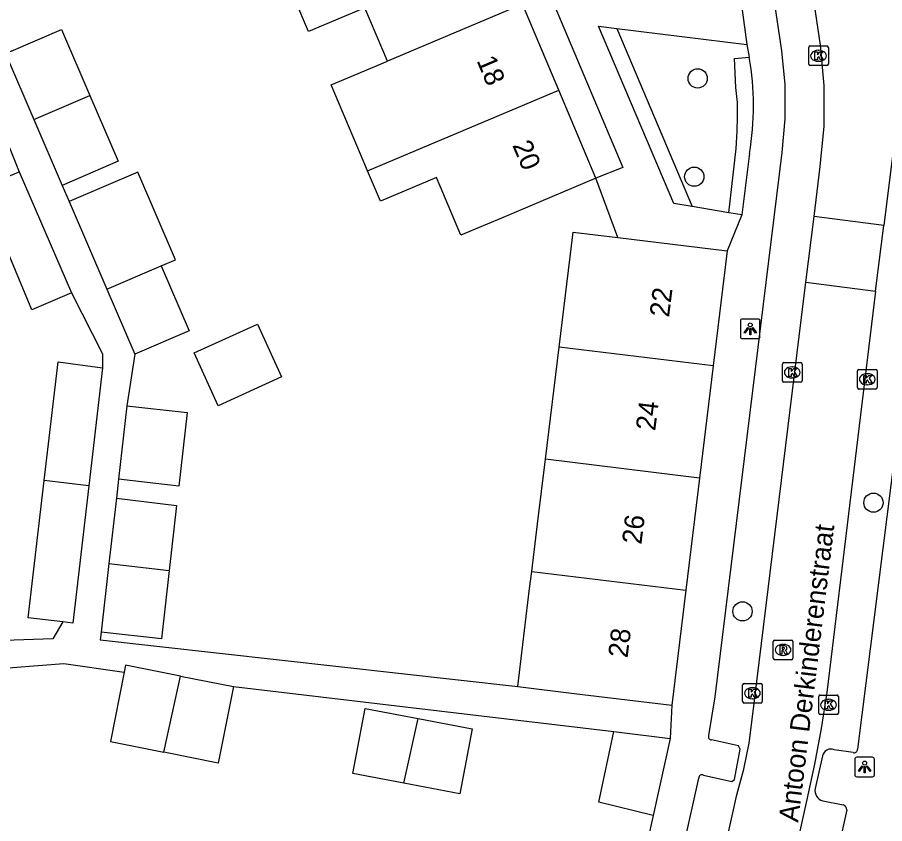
# Model space of a CAD drawing. Extents: x 162172 to 163187, y 382874 to 383684.
# Drawn here: x 162745.12 to 162789.24, y 383180.96 to 383222 of the extents above; entities that cross this region are included whole.
import ezdxf

# ---------------------------------------------------------------- set-up
doc = ezdxf.new("R2010")
doc.units = 0
for name, color, linetype in [('IMGEO_Boom', 7, 'Continuous'), ('IMGEO_Haag', 7, 'Continuous'), ('IMGEO_Kolk', 7, 'Continuous'), ('IMGEO_Lichtpunt', 7, 'Continuous'), ('IMGEO_Muur', 7, 'Continuous'), ('IMGEO_Openbare_ruimte_label', 7, 'Continuous'), ('IMGEO_Pand', 7, 'Continuous'), ('IMGEO_Pand_nummerreeks', 7, 'Continuous'), ('IMGEO_Rijbaan_lokaal_open', 7, 'Continuous'), ('IMGEO_Rioolput', 7, 'Continuous'), ('IMGEO_Voetpad_open', 7, 'Continuous')]:
    doc.layers.add(name, color=color, linetype=linetype)

msp = doc.modelspace()

# ---------------------------------------------------------------- linework, layer by layer
at = {"layer": 'IMGEO_Boom'}
for centre in [(162779.732, 383218.895), (162779.557, 383213.891), (162788.671, 383197.299), (162782.011, 383191.766)]:
    msp.add_circle(centre, 0.489, dxfattribs=at)
at = {"layer": 'IMGEO_Haag'}
for points in [[(162775.62, 383221.441), (162779.445, 383212.371)], [(162781.323, 383212.059), (162781.696, 383215.331), (162781.737, 383216.215), (162781.758, 383216.935), (162781.758, 383217.675), (162781.67, 383218.433), (162781.612, 383219.909), (162782.356, 383219.98)]]:
    msp.add_lwpolyline(points, dxfattribs=at)
at = {"layer": 'IMGEO_Kolk'}
for p, q in [((162785.378, 383219.619), (162785.378, 383220.471)), ((162785.453, 383220.545), (162786.305, 383220.545)), ((162785.866, 383220.325), (162785.891, 383220.325)), ((162786.379, 383220.471), (162786.379, 383219.619)), ((162786.305, 383219.545), (162785.453, 383219.545)), ((162785.889, 383219.765), (162785.864, 383219.765)), ((162784.117, 383204.43), (162784.969, 383204.43)), ((162784.042, 383203.504), (162784.042, 383204.356)), ((162784.53, 383204.21), (162784.555, 383204.21)), ((162785.043, 383204.356), (162785.043, 383203.504)), ((162787.858, 383203.155), (162787.858, 383204.007)), ((162787.933, 383204.081), (162788.785, 383204.081)), ((162788.859, 383204.007), (162788.859, 383203.155)), ((162784.553, 383203.65), (162784.528, 383203.65)), ((162788.346, 383203.861), (162788.371, 383203.861)), ((162784.969, 383203.43), (162784.117, 383203.43)), ((162788.369, 383203.301), (162788.344, 383203.301)), ((162788.785, 383203.081), (162787.933, 383203.081)), ((162782.089, 383188.101), (162782.941, 383188.101)), ((162782.014, 383187.175), (162782.014, 383188.027)), ((162782.502, 383187.881), (162782.527, 383187.881)), ((162783.015, 383188.027), (162783.015, 383187.175)), ((162782.525, 383187.321), (162782.5, 383187.321)), ((162785.887, 383186.584), (162785.887, 383187.436)), ((162785.962, 383187.51), (162786.814, 383187.51)), ((162786.375, 383187.29), (162786.4, 383187.29)), ((162786.888, 383187.436), (162786.888, 383186.584)), ((162782.941, 383187.101), (162782.089, 383187.101)), ((162786.814, 383186.51), (162785.962, 383186.51)), ((162786.398, 383186.73), (162786.373, 383186.73))]:
    msp.add_line(p, q, dxfattribs=at)
for points in [[(162785.378, 383219.619), (162785.378, 383220.471)], [(162785.453, 383220.545), (162786.305, 383220.545)], [(162786.379, 383220.471), (162786.379, 383219.619)], [(162785.699, 383220.245), (162785.822, 383220.245), (162785.822, 383220.094), (162785.952, 383220.245), (162786.116, 383220.245), (162785.97, 383220.094), (162786.123, 383219.845), (162785.971, 383219.845), (162785.886, 383220.009), (162785.822, 383219.942), (162785.822, 383219.845), (162785.699, 383219.845), (162785.699, 383220.245)], [(162786.305, 383219.545), (162785.453, 383219.545)], [(162784.117, 383204.43), (162784.969, 383204.43)], [(162784.042, 383203.504), (162784.042, 383204.356)], [(162784.363, 383204.13), (162784.486, 383204.13), (162784.486, 383203.979), (162784.616, 383204.13), (162784.78, 383204.13), (162784.634, 383203.979), (162784.787, 383203.73), (162784.635, 383203.73), (162784.55, 383203.894), (162784.486, 383203.827), (162784.486, 383203.73), (162784.363, 383203.73), (162784.363, 383204.13)], [(162785.043, 383204.356), (162785.043, 383203.504)], [(162787.858, 383203.155), (162787.858, 383204.007)], [(162787.933, 383204.081), (162788.785, 383204.081)], [(162788.859, 383204.007), (162788.859, 383203.155)], [(162788.179, 383203.781), (162788.302, 383203.781), (162788.302, 383203.63), (162788.432, 383203.781), (162788.596, 383203.781), (162788.45, 383203.63), (162788.603, 383203.381), (162788.451, 383203.381), (162788.366, 383203.545), (162788.302, 383203.478), (162788.302, 383203.381), (162788.179, 383203.381), (162788.179, 383203.781)], [(162784.969, 383203.43), (162784.117, 383203.43)], [(162788.785, 383203.081), (162787.933, 383203.081)], [(162782.089, 383188.101), (162782.941, 383188.101)], [(162782.014, 383187.175), (162782.014, 383188.027)], [(162782.335, 383187.801), (162782.458, 383187.801), (162782.458, 383187.65), (162782.588, 383187.801), (162782.752, 383187.801), (162782.606, 383187.65), (162782.759, 383187.401), (162782.607, 383187.401), (162782.522, 383187.565), (162782.458, 383187.498), (162782.458, 383187.401), (162782.335, 383187.401), (162782.335, 383187.801)], [(162783.015, 383188.027), (162783.015, 383187.175)], [(162785.887, 383186.584), (162785.887, 383187.436)], [(162785.962, 383187.51), (162786.814, 383187.51)], [(162786.208, 383187.21), (162786.331, 383187.21), (162786.331, 383187.059), (162786.461, 383187.21), (162786.625, 383187.21), (162786.479, 383187.059), (162786.632, 383186.81), (162786.48, 383186.81), (162786.395, 383186.974), (162786.331, 383186.907), (162786.331, 383186.81), (162786.208, 383186.81), (162786.208, 383187.21)], [(162786.888, 383187.436), (162786.888, 383186.584)], [(162782.941, 383187.101), (162782.089, 383187.101)], [(162786.814, 383186.51), (162785.962, 383186.51)]]:
    msp.add_lwpolyline(points, dxfattribs=at)
for centre, start, end in [((162785.455, 383220.469), 91.552, 178.448), ((162785.455, 383220.469), 91.552, 178.448), ((162786.303, 383220.469), 1.552, 88.448), ((162786.303, 383220.469), 1.552, 88.448), ((162785.455, 383219.621), 181.552, 268.448), ((162785.455, 383219.621), 181.552, 268.448), ((162786.303, 383219.621), 271.552, 358.448), ((162786.303, 383219.621), 271.552, 358.448), ((162784.119, 383204.354), 91.552, 178.448), ((162784.119, 383204.354), 91.552, 178.448), ((162784.967, 383204.354), 1.552, 88.448), ((162784.967, 383204.354), 1.552, 88.448), ((162787.935, 383204.005), 91.552, 178.448), ((162787.935, 383204.005), 91.552, 178.448), ((162788.783, 383204.005), 1.552, 88.448), ((162788.783, 383204.005), 1.552, 88.448), ((162784.119, 383203.506), 181.552, 268.448), ((162784.119, 383203.506), 181.552, 268.448), ((162784.967, 383203.506), 271.552, 358.448), ((162784.967, 383203.506), 271.552, 358.448), ((162787.935, 383203.157), 181.552, 268.448), ((162787.935, 383203.157), 181.552, 268.448), ((162788.783, 383203.157), 271.552, 358.448), ((162788.783, 383203.157), 271.552, 358.448), ((162782.091, 383188.025), 91.552, 178.448), ((162782.091, 383188.025), 91.552, 178.448), ((162782.939, 383188.025), 1.552, 88.448), ((162782.939, 383188.025), 1.552, 88.448), ((162785.964, 383187.434), 91.552, 178.448), ((162785.964, 383187.434), 91.552, 178.448), ((162786.812, 383187.434), 1.552, 88.448), ((162786.812, 383187.434), 1.552, 88.448), ((162782.091, 383187.177), 181.552, 268.448), ((162782.091, 383187.177), 181.552, 268.448), ((162782.939, 383187.177), 271.552, 358.448), ((162782.939, 383187.177), 271.552, 358.448), ((162785.964, 383186.586), 181.552, 268.448), ((162785.964, 383186.586), 181.552, 268.448), ((162786.812, 383186.586), 271.552, 358.448), ((162786.812, 383186.586), 271.552, 358.448)]:
    msp.add_arc(centre, 0.0765, start, end, dxfattribs=at)
for centre, major_axis, ratio, start_param, end_param in [((162785.865, 383220.045), (-0.387, 0.002), 0.722429, 4.712389, 7.853982), ((162785.89, 383220.045), (-0.39, 0.002), 0.717154, 1.570796, 4.712389), ((162784.529, 383203.93), (-0.387, 0.002), 0.722429, 4.712389, 7.853982), ((162784.554, 383203.93), (-0.39, 0.002), 0.717154, 1.570796, 4.712389), ((162788.345, 383203.581), (-0.387, 0.002), 0.722429, 4.712389, 7.853982), ((162788.37, 383203.581), (-0.39, 0.002), 0.717154, 1.570796, 4.712389), ((162782.501, 383187.601), (-0.387, 0.002), 0.722429, 4.712389, 7.853982), ((162782.526, 383187.601), (-0.39, 0.002), 0.717154, 1.570796, 4.712389), ((162786.374, 383187.01), (-0.387, 0.002), 0.722429, 4.712389, 7.853982), ((162786.399, 383187.01), (-0.39, 0.002), 0.717154, 1.570796, 4.712389)]:
    msp.add_ellipse(centre, major_axis=major_axis, ratio=ratio, start_param=start_param, end_param=end_param, dxfattribs=at)
at = {"layer": 'IMGEO_Lichtpunt'}
for p, q in [((162782.807, 383206.645), (162781.999, 383206.645)), ((162782.807, 383206.645), (162781.999, 383206.645)), ((162781.905, 383206.55), (162781.905, 383205.743)), ((162781.905, 383206.55), (162781.905, 383205.743)), ((162782.901, 383205.743), (162782.901, 383206.55)), ((162782.901, 383205.743), (162782.901, 383206.55)), ((162781.999, 383205.649), (162782.807, 383205.649)), ((162781.999, 383205.649), (162782.807, 383205.649)), ((162787.726, 383184.248), (162787.726, 383183.441)), ((162787.726, 383184.248), (162787.726, 383183.441)), ((162788.628, 383184.343), (162787.82, 383184.343)), ((162788.628, 383184.343), (162787.82, 383184.343)), ((162788.722, 383183.441), (162788.722, 383184.248)), ((162788.722, 383183.441), (162788.722, 383184.248)), ((162787.82, 383183.347), (162788.628, 383183.347)), ((162787.82, 383183.347), (162788.628, 383183.347))]:
    msp.add_line(p, q, dxfattribs=at)
for points in [[(162782.279, 383206.214), (162782.318, 383206.186), (162782.13, 383205.924), (162782.092, 383205.951), (162782.279, 383206.214)], [(162782.491, 383206.186), (162782.529, 383206.213), (162782.716, 383205.951), (162782.677, 383205.923), (162782.491, 383206.186)], [(162782.381, 383206.166), (162782.428, 383206.166), (162782.428, 383205.844), (162782.381, 383205.844), (162782.381, 383206.166)], [(162788.1, 383183.912), (162788.139, 383183.884), (162787.951, 383183.622), (162787.913, 383183.649), (162788.1, 383183.912)], [(162788.202, 383183.864), (162788.249, 383183.864), (162788.249, 383183.542), (162788.202, 383183.542), (162788.202, 383183.864)], [(162788.312, 383183.884), (162788.35, 383183.911), (162788.537, 383183.649), (162788.498, 383183.621), (162788.312, 383183.884)]]:
    msp.add_lwpolyline(points, dxfattribs=at)
for centre in [(162782.404, 383206.348), (162788.225, 383184.046)]:
    msp.add_circle(centre, 0.0994, dxfattribs=at)
for centre, start, end in [((162781.999, 383206.55), 90, 180), ((162781.999, 383206.55), 90, 180), ((162782.807, 383206.55), 0, 90), ((162782.807, 383206.55), 0, 90), ((162781.999, 383205.743), 180, 270), ((162781.999, 383205.743), 180, 270), ((162782.807, 383205.743), 270, 0), ((162782.807, 383205.743), 270, 360), ((162787.82, 383184.248), 90, 180), ((162787.82, 383184.248), 90, 180), ((162788.628, 383184.248), 0, 90), ((162788.628, 383184.248), 0, 90), ((162787.82, 383183.441), 180, 270), ((162787.82, 383183.441), 180, 270), ((162788.628, 383183.441), 270, 0), ((162788.628, 383183.441), 270, 360)]:
    msp.add_arc(centre, 0.0946, start, end, dxfattribs=at)
at = {"layer": 'IMGEO_Muur'}
msp.add_lwpolyline([(162777.468, 383181.385), (162775.742, 383173.645)], dxfattribs=at)
at = {"layer": 'IMGEO_Pand'}
for points in [[(162763.948, 383219.768), (162762.796, 383222.492), (162759.932, 383221.282), (162759.237, 383222.925)], [(162770.823, 383222.671), (162763.948, 383219.768)], [(162772.666, 383218.303), (162770.823, 383222.671)], [(162744.803, 383220.277), (162747.375, 383221.382), (162748.816, 383218.028)], [(162742.888, 383219.93), (162745.219, 383214.146)], [(162744.803, 383220.277), (162744.527, 383220.158), (162745.968, 383216.805)], [(162762.934, 383214.195), (162762.579, 383215.033), (162761.087, 383218.56), (162763.948, 383219.768)], [(162762.934, 383214.195), (162772.666, 383218.303)], [(162774.558, 383213.819), (162772.666, 383218.303)], [(162745.968, 383216.805), (162748.816, 383218.028)], [(162748.816, 383218.028), (162750.257, 383214.675), (162747.409, 383213.451)], [(162745.968, 383216.805), (162747.409, 383213.451)], [(162743.256, 383213.329), (162745.219, 383214.146)], [(162745.219, 383214.146), (162747.881, 383207.989)], [(162752.435, 383209.352), (162753.17, 383209.668), (162751.255, 383214.124), (162747.764, 383212.624)], [(162774.558, 383213.819), (162769.953, 383211.874), (162767.69, 383210.918), (162766.447, 383213.857), (162763.588, 383212.649), (162762.934, 383214.195)], [(162747.881, 383207.989), (162745.855, 383207.114), (162743.256, 383213.329)], [(162747.764, 383212.624), (162749.678, 383208.168)], [(162772.685, 383205.214), (162773.398, 383211.071), (162775.662, 383210.795)], [(162775.662, 383210.795), (162781.226, 383210.118)], [(162781.226, 383210.118), (162780.513, 383204.262)], [(162749.678, 383208.168), (162752.435, 383209.352)], [(162752.435, 383209.352), (162753.856, 383206.045), (162751.1, 383204.86)], [(162749.678, 383208.168), (162751.1, 383204.86)], [(162757.342, 383206.392), (162758.565, 383203.703), (162755.333, 383202.234), (162754.11, 383204.924), (162757.342, 383206.392)], [(162771.99, 383199.507), (162772.685, 383205.214)], [(162780.513, 383204.262), (162772.685, 383205.214)], [(162746.483, 383198.435), (162747.203, 383204.474), (162749.46, 383204.166)], [(162749.46, 383204.166), (162748.758, 383198.165)], [(162780.513, 383204.262), (162779.819, 383198.555)], [(162750.697, 383202.237), (162753.764, 383201.896), (162753.337, 383198.136), (162750.271, 383198.499)], [(162750.697, 383202.237), (162750.271, 383198.499)], [(162771.287, 383193.8), (162771.59, 383196.217), (162771.99, 383199.507)], [(162779.819, 383198.555), (162771.99, 383199.507)], [(162747.44, 383191.232), (162745.678, 383191.442), (162746.483, 383198.435)], [(162748.758, 383198.165), (162746.483, 383198.435)], [(162779.819, 383198.555), (162779.124, 383192.847)], [(162748.758, 383198.165), (162747.94, 383191.173), (162747.44, 383191.232)], [(162750.16, 383197.526), (162749.782, 383194.198)], [(162750.16, 383197.526), (162753.226, 383197.163), (162752.848, 383193.843)], [(162749.782, 383194.198), (162749.384, 383190.706)], [(162752.848, 383193.843), (162752.452, 383190.365), (162749.384, 383190.706)], [(162749.782, 383194.198), (162752.848, 383193.843)], [(162770.575, 383187.945), (162771.181, 383192.928), (162771.287, 383193.8)], [(162771.287, 383193.8), (162779.124, 383192.847)], [(162779.124, 383192.847), (162778.411, 383186.991)], [(162753.429, 383188.474), (162750.629, 383189.031), (162750.559, 383188.678)], [(162750.559, 383188.678), (162749.854, 383185.136), (162752.572, 383184.595)], [(162752.572, 383184.595), (162753.429, 383188.474)], [(162753.429, 383188.474), (162756.112, 383187.941)], [(162756.112, 383187.941), (162755.338, 383184.046), (162752.572, 383184.595)], [(162770.575, 383187.945), (162773.448, 383187.595), (162778.411, 383186.991)], [(162764.783, 383183.016), (162762.193, 383183.508), (162762.822, 383186.821), (162765.511, 383186.311)], [(162765.511, 383186.311), (162768.254, 383185.79), (162767.626, 383182.477), (162764.783, 383183.016)], [(162764.783, 383183.016), (162765.511, 383186.311)], [(162777.468, 383181.385), (162774.71, 383182.053), (162775.468, 383185.655)], [(162775.468, 383185.655), (162778.336, 383185.296)], [(162778.336, 383185.296), (162777.468, 383181.385)]]:
    msp.add_lwpolyline(points, dxfattribs=at)
at = {"layer": 'IMGEO_Rijbaan_lokaal_open'}
for points in [[(162785.652, 383211.864), (162785.97, 383214.404), (162786.16, 383216.464), (162786.163, 383218.532), (162785.981, 383220.593), (162782.511, 383244.018)], [(162789.673, 383215.233), (162789.201, 383211.411)], [(162785.237, 383208.527), (162785.652, 383211.864)], [(162789.201, 383211.411), (162785.652, 383211.864)], [(162788.777, 383208.06), (162789.201, 383211.411)], [(162777.568, 383163.694), (162780.011, 383174.712), (162781.727, 383182.432), (162782.077, 383183.736), (162782.343, 383185.059), (162782.524, 383186.397), (162785.237, 383208.527)], [(162785.237, 383208.527), (162788.777, 383208.06)], [(162788.777, 383208.06), (162786.293, 383187.634), (162786.008, 383185.809), (162785.67, 383183.992), (162785.278, 383182.187), (162781.028, 383162.946)]]:
    msp.add_lwpolyline(points, dxfattribs=at)
at = {"layer": 'IMGEO_Rioolput'}
for p, q in [((162783.65, 383190.308), (162784.502, 383190.308)), ((162783.575, 383189.382), (162783.575, 383190.234)), ((162784.063, 383190.088), (162784.088, 383190.088)), ((162784.576, 383190.234), (162784.576, 383189.382)), ((162784.086, 383189.528), (162784.061, 383189.528)), ((162784.502, 383189.308), (162783.65, 383189.308))]:
    msp.add_line(p, q, dxfattribs=at)
for points in [[(162783.65, 383190.308), (162784.502, 383190.308)], [(162783.575, 383189.382), (162783.575, 383190.234)], [(162784.164, 383190.006), (162783.912, 383190.008), (162783.912, 383189.608)], [(162784.09, 383189.927), (162784.036, 383189.927), (162784.036, 383189.846)], [(162784.576, 383190.234), (162784.576, 383189.382)], [(162783.912, 383189.608), (162784.036, 383189.608), (162784.036, 383189.77), (162784.047, 383189.77)], [(162784.036, 383189.846), (162784.088, 383189.846)], [(162784.094, 383189.741), (162784.165, 383189.608), (162784.305, 383189.608), (162784.24, 383189.734)], [(162784.502, 383189.308), (162783.65, 383189.308)]]:
    msp.add_lwpolyline(points, dxfattribs=at)
for centre, radius, start, end in [((162783.652, 383190.232), 0.0765, 91.552, 178.448), ((162783.652, 383190.232), 0.0765, 91.552, 178.448), ((162784.5, 383190.232), 0.0765, 1.552, 88.448), ((162784.5, 383190.232), 0.0765, 1.552, 88.448), ((162784.096, 383189.831), 0.0964, 77.0061, 93.1865), ((162784.11, 383189.888), 0.0378, 276.6634, 79.6772), ((162784.163, 383189.896), 0.109, 350.3612, 89.416), ((162784.161, 383189.896), 0.112, 277.5842, 350.9817), ((162784.046, 383189.717), 0.0533, 26.0293, 88.6989), ((162784.072, 383190.035), 0.19, 274.7715, 282.9687), ((162784.145, 383189.681), 0.108, 29.5134, 73.7905), ((162783.652, 383189.384), 0.0765, 181.552, 268.448), ((162783.652, 383189.384), 0.0765, 181.552, 268.448), ((162784.5, 383189.384), 0.0765, 271.552, 358.448), ((162784.5, 383189.384), 0.0765, 271.552, 358.448)]:
    msp.add_arc(centre, radius, start, end, dxfattribs=at)
for centre, major_axis, ratio, start_param, end_param in [((162784.062, 383189.808), (-0.387, 0.002), 0.722429, 4.712389, 7.853982), ((162784.087, 383189.808), (-0.39, 0.002), 0.717154, 1.570796, 4.712389)]:
    msp.add_ellipse(centre, major_axis=major_axis, ratio=ratio, start_param=start_param, end_param=end_param, dxfattribs=at)
at = {"layer": 'IMGEO_Voetpad_open'}
for points in [[(162756.031, 383257.726), (162757.374, 383258.3), (162760.88, 383250), (162775.931, 383214.365), (162774.558, 383213.819)], [(162780.29, 383185.456), (162780.624, 383187.419), (162784.036, 383215.116), (162784.186, 383216.843), (162784.176, 383218.577), (162784.004, 383220.303), (162780.623, 383243.044)], [(162781.978, 383222.5), (162782.232, 383220.621)], [(162779.445, 383212.371), (162778.524, 383212.524), (162774.69, 383221.556), (162775.62, 383221.441)], [(162775.62, 383221.441), (162782.232, 383220.621)], [(162782.232, 383220.621), (162782.356, 383219.98)], [(162782.365, 383215.07), (162781.983, 383211.95)], [(162775.662, 383210.795), (162774.558, 383213.819)], [(162747.409, 383213.451), (162747.764, 383212.624)], [(162791.483, 383213.52), (162787.86, 383184.75)], [(162781.323, 383212.059), (162779.445, 383212.371)], [(162781.983, 383211.95), (162781.226, 383210.118)], [(162781.983, 383211.95), (162781.323, 383212.059)], [(162747.881, 383207.989), (162749.45, 383204.882), (162749.46, 383204.166)], [(162751.1, 383204.86), (162750.697, 383202.237)], [(162750.271, 383198.499), (162750.16, 383197.526)], [(162747.44, 383191.232), (162746.932, 383190.372), (162735.138, 383189.961)], [(162749.384, 383190.706), (162749.34, 383190.316), (162770.575, 383187.945)], [(162743.559, 383188.807), (162747.483, 383189.117), (162750.559, 383188.678)], [(162756.112, 383187.941), (162775.468, 383185.655)], [(162778.411, 383186.991), (162778.336, 383185.296)], [(162780.027, 383183.424), (162781.468, 383183.099), (162781.598, 383183.216), (162781.889, 383184.752), (162781.804, 383184.92), (162780.439, 383185.22)], [(162787.634, 383184.577), (162786.679, 383184.719)], [(162786.081, 383184.411), (162785.701, 383182.743)], [(162775.661, 383164.762), (162779.796, 383183.27)], [(162786.101, 383182.129), (162787.135, 383181.915)], [(162787.312, 383181.657), (162783.194, 383163.084)], [(162777.468, 383181.385), (162775.742, 383173.645)]]:
    msp.add_lwpolyline(points, dxfattribs=at)
for centre, radius, start, end in [((162767.887, 383217.498), 14.68, 350.4781, 9.7319), ((162780.456, 383185.396), 0.177, 160.1916, 264.3414), ((162786.501, 383184.331), 0.427, 65.303, 169.1985), ((162787.679, 383184.752), 0.181, 255.5116, 359.3555), ((162779.942, 383183.302), 0.149, 54.9991, 192.381), ((162786.232, 383182.652), 0.539, 170.2618, 255.9039), ((162787.082, 383181.689), 0.232, 352.0462, 76.8576)]:
    msp.add_arc(centre, radius, start, end, dxfattribs=at)

# ---------------------------------------------------------------- texts
at = {"layer": 'IMGEO_Openbare_ruimte_label'}
msp.add_text('Antoon Derkinderenstraat', height=1, rotation=83.0526, dxfattribs=at).set_placement((162784.841, 383181.003))
at = {"layer": 'IMGEO_Pand_nummerreeks'}
for s, rotation, p in [('18', 292.878, (162768.472, 383219.805)), ('20', 292.8778, (162770.29, 383215.497)), ('22', 83.0601, (162778.272, 383206.708)), ('24', 83.0601, (162777.569, 383200.929)), ('26', 83.0617, (162776.866, 383195.147)), ('28', 83.0617, (162776.162, 383189.368))]:
    msp.add_text(s, height=1, rotation=rotation, dxfattribs=at).set_placement(p)

doc.saveas('drawing.dxf')
